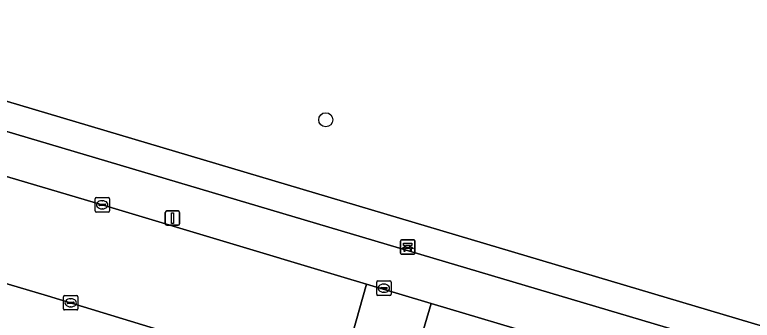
# Model space of a CAD drawing. Extents: x 160349 to 161355, y 381727 to 382854.
# Drawn here: x 161037.1 to 161088.5, y 381802.1 to 381823.4 of the extents above; entities that cross this region are included whole.
import ezdxf

# ---------------------------------------------------------------- set-up
doc = ezdxf.new("R2010")
doc.units = 0
for name, color, linetype in [('IMGEO_Bank', 7, 'Continuous'), ('IMGEO_Berm_groen', 7, 'Continuous'), ('IMGEO_Boom', 7, 'Continuous'), ('IMGEO_Groenvoorziening', 7, 'Continuous'), ('IMGEO_Kolk', 7, 'Continuous'), ('IMGEO_Lichtmast', 7, 'Continuous'), ('IMGEO_Moeras', 7, 'Continuous'), ('IMGEO_Rijbaan_lokaal_open', 7, 'Continuous'), ('IMGEO_Voetpad_open', 7, 'Continuous')]:
    doc.layers.add(name, color=color, linetype=linetype)

msp = doc.modelspace()

# ---------------------------------------------------------------- linework, layer by layer
at = {"layer": 'IMGEO_Bank'}
for p, q in [((161064.101, 381807.7), (161064.942, 381807.7)), ((161064.942, 381807.7), (161064.101, 381807.7)), ((161064.026, 381806.775), (161064.026, 381807.616)), ((161064.026, 381807.616), (161064.026, 381806.775)), ((161064.335, 381807.206), (161064.335, 381807.312)), ((161064.379, 381807.312), (161064.379, 381807.206)), ((161064.667, 381807.318), (161064.385, 381807.318)), ((161064.385, 381807.2), (161064.667, 381807.2)), ((161064.673, 381807.206), (161064.673, 381807.312)), ((161064.717, 381807.312), (161064.717, 381807.206)), ((161065.026, 381807.625), (161065.026, 381806.784)), ((161065.026, 381806.784), (161065.026, 381807.625)), ((161064.951, 381806.7), (161064.11, 381806.7)), ((161064.11, 381806.7), (161064.951, 381806.7)), ((161064.723, 381807.098), (161064.33, 381807.098))]:
    msp.add_line(p, q, dxfattribs=at)
for points in [[(161064.273, 381807.098), (161064.131, 381807.098), (161064.243, 381807.2), (161064.329, 381807.2)], [(161064.329, 381807.318), (161064.243, 381807.318), (161064.243, 381807.479), (161064.806, 381807.479), (161064.806, 381807.318), (161064.723, 381807.318)], [(161064.723, 381807.2), (161064.806, 381807.2), (161064.918, 381807.098), (161064.779, 381807.098)], [(161064.323, 381807.091), (161064.323, 381806.884), (161064.28, 381806.884), (161064.28, 381807.091)], [(161064.773, 381807.091), (161064.773, 381806.884), (161064.729, 381806.884), (161064.729, 381807.091)]]:
    msp.add_lwpolyline(points, dxfattribs=at)
for centre, radius, start, end in [((161064.104, 381807.622), 0.0779, 92.4484, 184.2845), ((161064.104, 381807.622), 0.0779, 92.4484, 184.2845), ((161064.948, 381807.622), 0.0779, 2.4484, 94.2845), ((161064.948, 381807.622), 0.0779, 2.4484, 94.2845), ((161064.328, 381807.311), 0.00671, 2.8957, 87.1043), ((161064.328, 381807.207), 0.00671, 272.8957, 357.1043), ((161064.385, 381807.311), 0.00671, 92.8957, 177.1043), ((161064.385, 381807.207), 0.00671, 182.8957, 267.1043), ((161064.667, 381807.311), 0.00671, 2.8957, 87.1043), ((161064.667, 381807.207), 0.00671, 272.8957, 357.1043), ((161064.724, 381807.311), 0.00671, 92.8957, 177.1043), ((161064.724, 381807.207), 0.00671, 182.8957, 267.1043), ((161064.104, 381806.778), 0.0779, 182.4484, 274.2845), ((161064.104, 381806.778), 0.0779, 182.4484, 274.2845), ((161064.273, 381807.091), 0.00671, 2.8957, 87.1043), ((161064.33, 381807.091), 0.00671, 92.8957, 177.1043), ((161064.722, 381807.091), 0.00671, 2.8957, 87.1043), ((161064.779, 381807.091), 0.00671, 92.8957, 177.1043), ((161064.948, 381806.778), 0.0779, 272.4484, 4.2845), ((161064.948, 381806.778), 0.0779, 272.4484, 4.2845)]:
    msp.add_arc(centre, radius, start, end, dxfattribs=at)
at = {"layer": 'IMGEO_Berm_groen'}
for points in [[(161031.625, 381818.82), (160955.513, 381841.449), (160954.847, 381839.559), (160956.573, 381839.047), (160962.274, 381837.351), (160975.098, 381833.536), (161000, 381826.127), (161102.641, 381795.637), (161156.616, 381779.603), (161156.846, 381779.535)], [(161158.381, 381781.165), (161103.211, 381797.554), (161031.625, 381818.82)]]:
    msp.add_lwpolyline(points, dxfattribs=at)
at = {"layer": 'IMGEO_Boom'}
msp.add_circle((161058.813, 381816.06), 0.489, dxfattribs=at)
at = {"layer": 'IMGEO_Groenvoorziening'}
msp.add_lwpolyline([(161053.847, 381794.89), (161053.183, 381796.003), (161050.682, 381800.17), (161050.161, 381800.547), (161041.108, 381803.305), (161039.436, 381803.8), (161025.079, 381808.054), (161023.358, 381800.919), (161021.554, 381793.587), (161036.703, 381790.256), (161035.933, 381786.425), (161037.172, 381786.134), (161037.59, 381786.036), (161039.88, 381797.732), (161042.252, 381798.544), (161047.12, 381797.358), (161051.177, 381789.431), (161051.266, 381787.401), (161050.597, 381785.046), (161052.738, 381784.629), (161053.276, 381784.524), (161054.674, 381791.227), (161055.385, 381792.416), (161055.218, 381792.613)], close=True, dxfattribs=at)
at = {"layer": 'IMGEO_Kolk'}
for p, q in [((161042.741, 381809.716), (161042.741, 381810.568)), ((161042.816, 381810.642), (161043.668, 381810.642)), ((161043.229, 381810.422), (161043.254, 381810.422)), ((161043.742, 381810.568), (161043.742, 381809.716)), ((161043, 381810.136), (161043, 381810.148)), ((161043.438, 381810.099), (161043.04, 381810.099)), ((161043.043, 381810.185), (161043.441, 381810.185)), ((161043.252, 381809.862), (161043.227, 381809.862)), ((161043.484, 381810.148), (161043.484, 381810.136)), ((161043.668, 381809.642), (161042.816, 381809.642)), ((161062.362, 381803.914), (161062.362, 381804.766)), ((161062.437, 381804.84), (161063.289, 381804.84)), ((161062.85, 381804.62), (161062.875, 381804.62)), ((161063.363, 381804.766), (161063.363, 381803.914)), ((161062.621, 381804.334), (161062.621, 381804.346)), ((161063.059, 381804.297), (161062.661, 381804.297)), ((161062.664, 381804.383), (161063.062, 381804.383)), ((161063.105, 381804.346), (161063.105, 381804.334)), ((161040.545, 381802.896), (161040.545, 381803.748)), ((161040.62, 381803.822), (161041.472, 381803.822)), ((161041.033, 381803.602), (161041.058, 381803.602)), ((161041.546, 381803.748), (161041.546, 381802.896)), ((161063.289, 381803.84), (161062.437, 381803.84)), ((161062.873, 381804.06), (161062.848, 381804.06)), ((161040.804, 381803.316), (161040.804, 381803.328)), ((161041.242, 381803.279), (161040.844, 381803.279)), ((161040.847, 381803.365), (161041.245, 381803.365)), ((161041.288, 381803.328), (161041.288, 381803.316)), ((161041.472, 381802.822), (161040.62, 381802.822)), ((161041.056, 381803.042), (161041.031, 381803.042))]:
    msp.add_line(p, q, dxfattribs=at)
for points in [[(161042.741, 381809.716), (161042.741, 381810.568)], [(161042.816, 381810.642), (161043.668, 381810.642)], [(161043.742, 381810.568), (161043.742, 381809.716)], [(161043.668, 381809.642), (161042.816, 381809.642)], [(161062.362, 381803.914), (161062.362, 381804.766)], [(161062.437, 381804.84), (161063.289, 381804.84)], [(161063.363, 381804.766), (161063.363, 381803.914)], [(161040.545, 381802.896), (161040.545, 381803.748)], [(161040.62, 381803.822), (161041.472, 381803.822)], [(161041.546, 381803.748), (161041.546, 381802.896)], [(161063.289, 381803.84), (161062.437, 381803.84)], [(161041.472, 381802.822), (161040.62, 381802.822)]]:
    msp.add_lwpolyline(points, dxfattribs=at)
for centre, radius, start, end in [((161042.818, 381810.566), 0.0765, 91.552, 178.448), ((161042.818, 381810.566), 0.0765, 91.552, 178.448), ((161043.666, 381810.566), 0.0765, 1.552, 88.448), ((161043.666, 381810.566), 0.0765, 1.552, 88.448), ((161043.04, 381810.145), 0.0403, 85.8775, 175.7526), ((161043.037, 381810.135), 0.0366, 178.938, 274.7102), ((161043.441, 381810.142), 0.043, 264.8664, 352.4533), ((161043.445, 381810.147), 0.0386, 1.7309, 96.639), ((161042.818, 381809.718), 0.0765, 181.552, 268.448), ((161042.818, 381809.718), 0.0765, 181.552, 268.448), ((161043.666, 381809.718), 0.0765, 271.552, 358.448), ((161043.666, 381809.718), 0.0765, 271.552, 358.448), ((161062.439, 381804.764), 0.0765, 91.552, 178.448), ((161062.439, 381804.764), 0.0765, 91.552, 178.448), ((161063.287, 381804.764), 0.0765, 1.552, 88.448), ((161063.287, 381804.764), 0.0765, 1.552, 88.448), ((161062.661, 381804.343), 0.0403, 85.8775, 175.7526), ((161062.658, 381804.333), 0.0366, 178.938, 274.7102), ((161063.062, 381804.34), 0.043, 264.8664, 352.4533), ((161063.066, 381804.345), 0.0386, 1.7309, 96.639), ((161040.622, 381803.746), 0.0765, 91.552, 178.448), ((161040.622, 381803.746), 0.0765, 91.552, 178.448), ((161041.47, 381803.746), 0.0765, 1.552, 88.448), ((161041.47, 381803.746), 0.0765, 1.552, 88.448), ((161062.439, 381803.916), 0.0765, 181.552, 268.448), ((161062.439, 381803.916), 0.0765, 181.552, 268.448), ((161063.287, 381803.916), 0.0765, 271.552, 358.448), ((161063.287, 381803.916), 0.0765, 271.552, 358.448), ((161040.844, 381803.325), 0.0403, 85.8775, 175.7526), ((161040.841, 381803.315), 0.0366, 178.938, 274.7102), ((161041.245, 381803.322), 0.043, 264.8664, 352.4533), ((161041.249, 381803.327), 0.0386, 1.7309, 96.639), ((161040.622, 381802.898), 0.0765, 181.552, 268.448), ((161040.622, 381802.898), 0.0765, 181.552, 268.448), ((161041.47, 381802.898), 0.0765, 271.552, 358.448), ((161041.47, 381802.898), 0.0765, 271.552, 358.448)]:
    msp.add_arc(centre, radius, start, end, dxfattribs=at)
for centre, major_axis, ratio, start_param, end_param in [((161043.228, 381810.142), (-0.387, 0.002), 0.722429, 4.712389, 7.853982), ((161043.253, 381810.142), (-0.39, 0.002), 0.717154, 1.570796, 4.712389), ((161062.849, 381804.34), (-0.387, 0.002), 0.722429, 4.712389, 7.853982), ((161062.874, 381804.34), (-0.39, 0.002), 0.717154, 1.570796, 4.712389), ((161041.032, 381803.322), (-0.387, 0.002), 0.722429, 4.712389, 7.853982), ((161041.057, 381803.322), (-0.39, 0.002), 0.717154, 1.570796, 4.712389)]:
    msp.add_ellipse(centre, major_axis=major_axis, ratio=ratio, start_param=start_param, end_param=end_param, dxfattribs=at)
at = {"layer": 'IMGEO_Lichtmast'}
for p, q in [((161047.636, 381808.818), (161047.636, 381809.618)), ((161047.636, 381809.618), (161047.636, 381808.818)), ((161047.736, 381809.718), (161048.526, 381809.718)), ((161048.526, 381809.718), (161047.736, 381809.718)), ((161048.626, 381809.618), (161048.626, 381808.818)), ((161048.626, 381808.818), (161048.626, 381809.618)), ((161048.526, 381808.718), (161047.736, 381808.718)), ((161047.736, 381808.718), (161048.526, 381808.718))]:
    msp.add_line(p, q, dxfattribs=at)
msp.add_lwpolyline([(161048.056, 381809.593), (161048.206, 381809.593), (161048.206, 381808.843), (161048.056, 381808.843), (161048.056, 381809.593)], dxfattribs=at)
for centre, start, end in [((161047.736, 381809.618), 90, 180), ((161047.736, 381809.618), 90, 180), ((161048.526, 381809.618), 0, 90), ((161048.526, 381809.618), 360, 90), ((161047.736, 381808.818), 180, 270), ((161047.736, 381808.818), 180, 270), ((161048.526, 381808.818), 270, 0), ((161048.526, 381808.818), 270, 0)]:
    msp.add_arc(centre, 0.1, start, end, dxfattribs=at)
at = {"layer": 'IMGEO_Moeras'}
msp.add_lwpolyline([(161033.54, 381832.906), (161032.164, 381822.578), (161031.625, 381818.82), (161103.211, 381797.554), (161101.61, 381802.046), (161078.169, 381872.188), (161076.916, 381870.729), (161075.92, 381869.18), (161073.535, 381864.21), (161069.475, 381853.845)], dxfattribs=at)
at = {"layer": 'IMGEO_Rijbaan_lokaal_open'}
for points in [[(161050.161, 381800.547), (161059.705, 381797.705), (161061.646, 381804.627), (161059.868, 381805.151), (161043.242, 381810.141), (161000, 381822.929), (160974.221, 381830.552), (160966.929, 381832.766), (160961.315, 381834.341), (160955.585, 381836.063), (160953.539, 381829.1), (160959.076, 381827.464), (161000, 381815.484), (161025.079, 381808.054), (161039.436, 381803.8), (161041.108, 381803.305)], [(161064.125, 381796.368), (161066.152, 381803.279), (161061.646, 381804.627), (161059.705, 381797.705)]]:
    msp.add_lwpolyline(points, close=True, dxfattribs=at)
msp.add_lwpolyline([(161102.318, 381792.671), (161101.829, 381792.813), (161082.36, 381798.448), (161066.152, 381803.279), (161064.125, 381796.368), (161066.717, 381795.606), (161077.326, 381792.38), (161080.438, 381791.494), (161081.572, 381791.271), (161081.767, 381791.116), (161084.955, 381790.21), (161086.493, 381789.773), (161100.222, 381785.739), (161113.929, 381781.663), (161116.586, 381780.87), (161117.826, 381780.498), (161119.788, 381779.908), (161126.928, 381777.795)], dxfattribs=at)
at = {"layer": 'IMGEO_Voetpad_open'}
for points in [[(161191.57, 381769.321), (161162.058, 381777.989), (161160.911, 381778.329), (161156.846, 381779.535), (161156.616, 381779.603), (161102.641, 381795.637), (161000, 381826.127)], [(161000, 381822.929), (161043.242, 381810.141), (161059.868, 381805.151), (161061.646, 381804.627), (161066.152, 381803.279), (161082.36, 381798.448), (161101.829, 381792.813), (161102.318, 381792.671), (161162.455, 381774.886), (161167.01, 381773.539), (161178.713, 381770.078), (161186.529, 381767.794), (161198.004, 381764.474)]]:
    msp.add_lwpolyline(points, dxfattribs=at)

doc.saveas('drawing.dxf')
